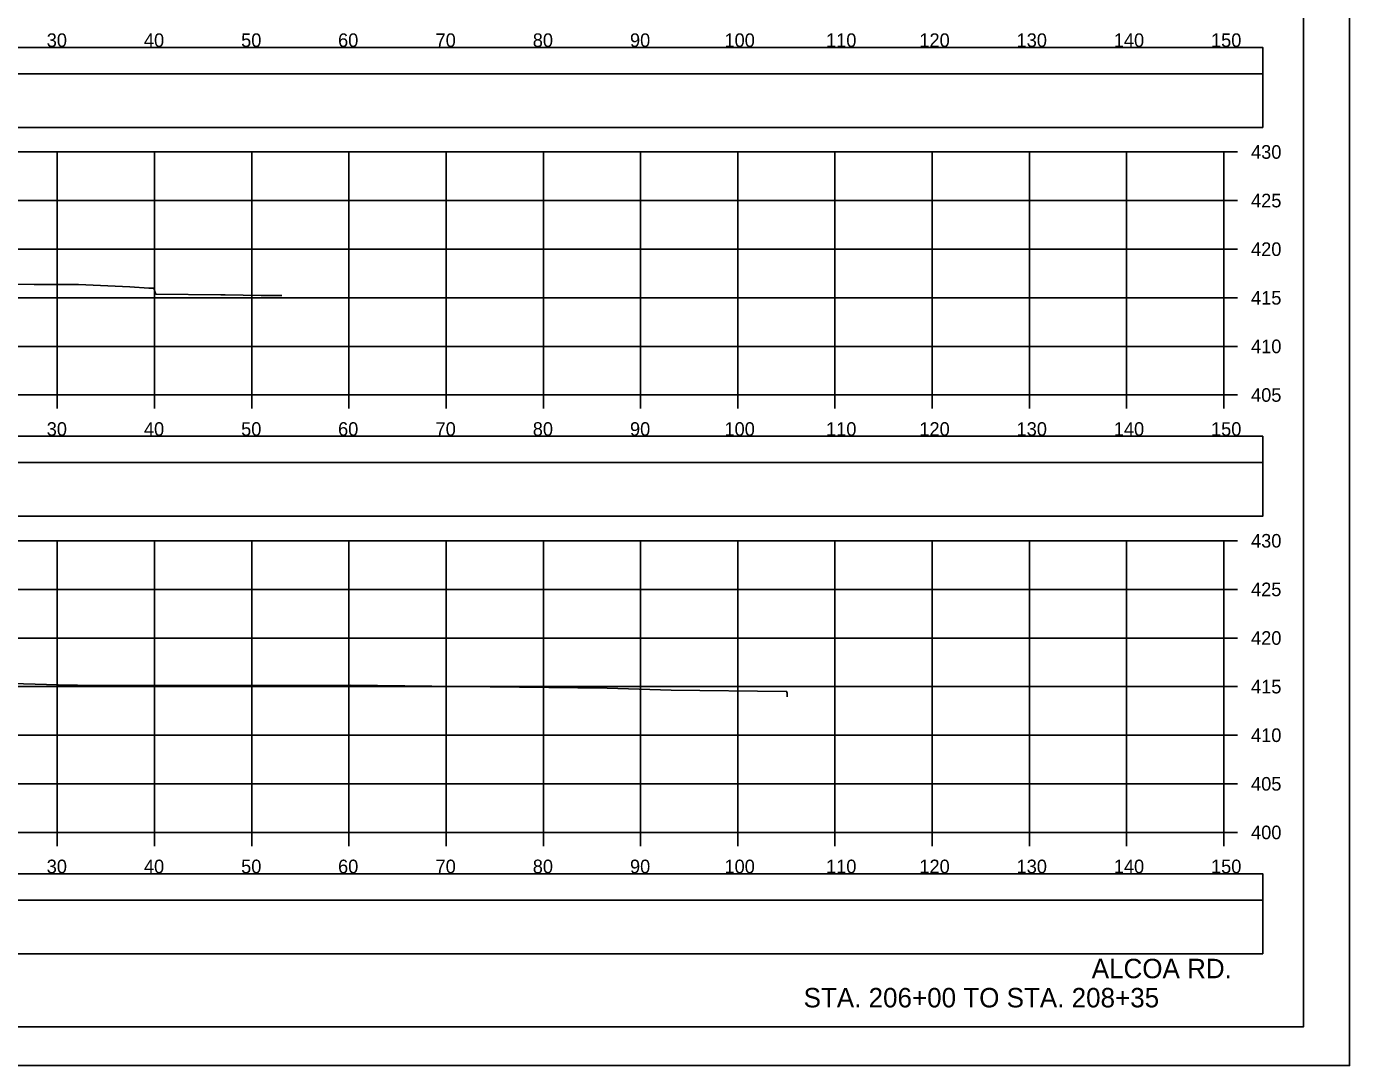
# Model space of a CAD drawing. Extents: x 1371057 to 1372761, y 380005 to 390517.
# Drawn here: x 1372177.5 to 1372313.6, y 389663.8 to 389770.7 of the extents above; entities that cross this region are included whole.
import ezdxf

# ---------------------------------------------------------------- set-up
doc = ezdxf.new("R2010")
doc.units = 0
for name, color, linetype in [('R_Axis', 7, 'Continuous'), ('R_Axis Annot', 7, 'Continuous'), ('R_Border', 7, 'Continuous'), ('R_Dimension', 7, 'Continuous'), ('R_Draft', 7, 'Continuous'), ('R_Exist Surface', 7, 'Continuous'), ('R_Grid', 7, 'Continuous'), ('R_No Plot', 7, 'Continuous')]:
    doc.layers.add(name, color=color, linetype=linetype)

msp = doc.modelspace()

# ---------------------------------------------------------------- linework, layer by layer
at = {"layer": 'R_Axis'}
for p, q in [((1372300.71, 389732.81), (1372300.71, 389757.81)), ((1372302.11, 389757.81), (1372300.71, 389757.81)), ((1372302.11, 389752.81), (1372300.71, 389752.81)), ((1372302.11, 389747.81), (1372300.71, 389747.81)), ((1372302.11, 389742.81), (1372300.71, 389742.81)), ((1372302.11, 389737.81), (1372300.71, 389737.81)), ((1372000.71, 389732.81), (1372300.71, 389732.81)), ((1372180.71, 389731.41), (1372180.71, 389732.81)), ((1372190.71, 389731.41), (1372190.71, 389732.81)), ((1372200.71, 389731.41), (1372200.71, 389732.81)), ((1372210.71, 389731.41), (1372210.71, 389732.81)), ((1372220.71, 389731.41), (1372220.71, 389732.81)), ((1372230.71, 389731.41), (1372230.71, 389732.81)), ((1372240.71, 389731.41), (1372240.71, 389732.81)), ((1372250.71, 389731.41), (1372250.71, 389732.81)), ((1372260.71, 389731.41), (1372260.71, 389732.81)), ((1372270.71, 389731.41), (1372270.71, 389732.81)), ((1372280.71, 389731.41), (1372280.71, 389732.81)), ((1372290.71, 389731.41), (1372290.71, 389732.81)), ((1372300.71, 389731.41), (1372300.71, 389732.81)), ((1372302.11, 389732.81), (1372300.71, 389732.81)), ((1372300.71, 389687.81), (1372300.71, 389717.81)), ((1372302.11, 389717.81), (1372300.71, 389717.81)), ((1372302.11, 389712.81), (1372300.71, 389712.81)), ((1372302.11, 389707.81), (1372300.71, 389707.81)), ((1372302.11, 389702.81), (1372300.71, 389702.81)), ((1372302.11, 389697.81), (1372300.71, 389697.81)), ((1372302.11, 389692.81), (1372300.71, 389692.81)), ((1372000.71, 389687.81), (1372300.71, 389687.81)), ((1372180.71, 389686.41), (1372180.71, 389687.81)), ((1372190.71, 389686.41), (1372190.71, 389687.81)), ((1372200.71, 389686.41), (1372200.71, 389687.81)), ((1372210.71, 389686.41), (1372210.71, 389687.81)), ((1372220.71, 389686.41), (1372220.71, 389687.81)), ((1372230.71, 389686.41), (1372230.71, 389687.81)), ((1372240.71, 389686.41), (1372240.71, 389687.81)), ((1372250.71, 389686.41), (1372250.71, 389687.81)), ((1372260.71, 389686.41), (1372260.71, 389687.81)), ((1372270.71, 389686.41), (1372270.71, 389687.81)), ((1372280.71, 389686.41), (1372280.71, 389687.81)), ((1372290.71, 389686.41), (1372290.71, 389687.81)), ((1372300.71, 389686.41), (1372300.71, 389687.81)), ((1372302.11, 389687.81), (1372300.71, 389687.81))]:
    msp.add_line(p, q, dxfattribs=at)
at = {"layer": 'R_Border'}
for q in [(1372308.89, 389873.27), (1371992.71, 389667.81)]:
    msp.add_line((1372308.89, 389667.81), q, dxfattribs=at)
at = {"layer": 'R_Dimension'}
for points in [[(1371996.71, 389765.85), (1372304.71, 389765.85), (1372304.71, 389768.56), (1371996.71, 389768.56)], [(1371996.71, 389760.33), (1372304.71, 389760.33), (1372304.71, 389765.85), (1371996.71, 389765.85)], [(1371996.71, 389725.85), (1372304.71, 389725.85), (1372304.71, 389728.56), (1371996.71, 389728.56)], [(1371996.71, 389720.33), (1372304.71, 389720.33), (1372304.71, 389725.85), (1371996.71, 389725.85)], [(1371996.71, 389680.85), (1372304.71, 389680.85), (1372304.71, 389683.56), (1371996.71, 389683.56)], [(1371996.71, 389675.33), (1372304.71, 389675.33), (1372304.71, 389680.85), (1371996.71, 389680.85)]]:
    msp.add_lwpolyline(points, close=True, dxfattribs=at)
at = {"layer": 'R_Exist Surface'}
for points in [[(1372176.21, 389744.2), (1372178.33, 389744.19), (1372182.88, 389744.19), (1372188.18, 389743.92), (1372190.14, 389743.79), (1372190.51, 389743.79), (1372190.64, 389743.79), (1372190.78, 389743.35), (1372190.84, 389743.19), (1372197.53, 389743.1), (1372197.98, 389743.1), (1372201.67, 389743.06), (1372203.8, 389743.04)], [(1372176.07, 389703.13), (1372181.97, 389702.97), (1372182.77, 389702.95), (1372189.84, 389702.94), (1372204.5, 389702.92), (1372210.87, 389702.96), (1372219.22, 389702.86), (1372237.27, 389702.64), (1372243.86, 389702.43), (1372255.69, 389702.29), (1372255.74, 389702.29), (1372255.75, 389702.2), (1372255.78, 389702.19), (1372255.79, 389701.76)]]:
    msp.add_lwpolyline(points, dxfattribs=at)
at = {"layer": 'R_Grid'}
for p, q in [((1372000.71, 389757.81), (1372300.71, 389757.81)), ((1372180.71, 389732.81), (1372180.71, 389757.81)), ((1372190.71, 389732.81), (1372190.71, 389757.81)), ((1372200.71, 389732.81), (1372200.71, 389757.81)), ((1372210.71, 389732.81), (1372210.71, 389757.81)), ((1372220.71, 389732.81), (1372220.71, 389757.81)), ((1372230.71, 389732.81), (1372230.71, 389757.81)), ((1372240.71, 389732.81), (1372240.71, 389757.81)), ((1372250.71, 389732.81), (1372250.71, 389757.81)), ((1372260.71, 389732.81), (1372260.71, 389757.81)), ((1372270.71, 389732.81), (1372270.71, 389757.81)), ((1372280.71, 389732.81), (1372280.71, 389757.81)), ((1372290.71, 389732.81), (1372290.71, 389757.81)), ((1372300.71, 389732.81), (1372300.71, 389757.81)), ((1372000.71, 389752.81), (1372300.71, 389752.81)), ((1372000.71, 389747.81), (1372300.71, 389747.81)), ((1372000.71, 389742.81), (1372300.71, 389742.81)), ((1372000.71, 389737.81), (1372300.71, 389737.81)), ((1372000.71, 389732.81), (1372300.71, 389732.81)), ((1372000.71, 389717.81), (1372300.71, 389717.81)), ((1372180.71, 389687.81), (1372180.71, 389717.81)), ((1372190.71, 389687.81), (1372190.71, 389717.81)), ((1372200.71, 389687.81), (1372200.71, 389717.81)), ((1372210.71, 389687.81), (1372210.71, 389717.81)), ((1372220.71, 389687.81), (1372220.71, 389717.81)), ((1372230.71, 389687.81), (1372230.71, 389717.81)), ((1372240.71, 389687.81), (1372240.71, 389717.81)), ((1372250.71, 389687.81), (1372250.71, 389717.81)), ((1372260.71, 389687.81), (1372260.71, 389717.81)), ((1372270.71, 389687.81), (1372270.71, 389717.81)), ((1372280.71, 389687.81), (1372280.71, 389717.81)), ((1372290.71, 389687.81), (1372290.71, 389717.81)), ((1372300.71, 389687.81), (1372300.71, 389717.81)), ((1372000.71, 389712.81), (1372300.71, 389712.81)), ((1372000.71, 389707.81), (1372300.71, 389707.81)), ((1372000.71, 389702.81), (1372300.71, 389702.81)), ((1372000.71, 389697.81), (1372300.71, 389697.81)), ((1372000.71, 389692.81), (1372300.71, 389692.81)), ((1372000.71, 389687.81), (1372300.71, 389687.81))]:
    msp.add_line(p, q, dxfattribs=at)
at = {"layer": 'R_No Plot'}
msp.add_line((1371980.31, 389663.83), (1372313.64, 389663.83), dxfattribs=at)
for points in [[(1371980.3, 389877.17), (1372313.64, 389877.17), (1372313.64, 389663.83), (1371980.3, 389663.83)], [(1372226.63, 389873.27), (1372246.25, 389873.27), (1372246.25, 389863.39), (1372262.36, 389863.39), (1372285.56, 389863.39), (1372285.68, 389835.23), (1372308.89, 389835.23), (1372308.89, 389667.81), (1371992.71, 389667.81), (1371992.71, 389873.27)]]:
    msp.add_lwpolyline(points, close=True, dxfattribs=at)

# ---------------------------------------------------------------- texts
at = {"layer": 'R_Axis Annot'}
for s, p in [('30', (1372179.62, 389768.61)), ('40', (1372189.62, 389768.61)), ('50', (1372199.62, 389768.61)), ('60', (1372209.59, 389768.61)), ('70', (1372219.62, 389768.61)), ('80', (1372229.62, 389768.61)), ('90', (1372239.62, 389768.61)), ('100', (1372249.34, 389768.61)), ('110', (1372259.79, 389768.61)), ('120', (1372269.39, 389768.61)), ('130', (1372279.39, 389768.61)), ('140', (1372289.39, 389768.61)), ('150', (1372299.39, 389768.61)), ('430', (1372303.51, 389757.11)), ('425', (1372303.51, 389752.11)), ('420', (1372303.51, 389747.11)), ('415', (1372303.51, 389742.11)), ('410', (1372303.51, 389737.11)), ('405', (1372303.51, 389732.11)), ('30', (1372179.62, 389728.61)), ('40', (1372189.62, 389728.61)), ('50', (1372199.62, 389728.61)), ('60', (1372209.59, 389728.61)), ('70', (1372219.62, 389728.61)), ('80', (1372229.62, 389728.61)), ('90', (1372239.62, 389728.61)), ('100', (1372249.34, 389728.61)), ('110', (1372259.79, 389728.61)), ('120', (1372269.39, 389728.61)), ('130', (1372279.39, 389728.61)), ('140', (1372289.39, 389728.61)), ('150', (1372299.39, 389728.61)), ('430', (1372303.51, 389717.11)), ('425', (1372303.51, 389712.11)), ('420', (1372303.51, 389707.11)), ('415', (1372303.51, 389702.11)), ('410', (1372303.51, 389697.11)), ('405', (1372303.51, 389692.11)), ('400', (1372303.51, 389687.11)), ('30', (1372179.62, 389683.61)), ('40', (1372189.62, 389683.61)), ('50', (1372199.62, 389683.61)), ('60', (1372209.59, 389683.61)), ('70', (1372219.62, 389683.61)), ('80', (1372229.62, 389683.61)), ('90', (1372239.62, 389683.61)), ('100', (1372249.34, 389683.61)), ('110', (1372259.79, 389683.61)), ('120', (1372269.39, 389683.61)), ('130', (1372279.39, 389683.61)), ('140', (1372289.39, 389683.61)), ('150', (1372299.39, 389683.61))]:
    msp.add_text(s, height=1.4, dxfattribs=at).set_placement(p)
at = {"layer": 'R_Draft'}
for s, p in [('ALCOA RD.', (1372287.12, 389672.81)), ('STA. 206+00 TO STA. 208+35', (1372257.48, 389669.81))]:
    msp.add_text(s, height=2, dxfattribs=at).set_placement(p)

doc.saveas('drawing.dxf')
